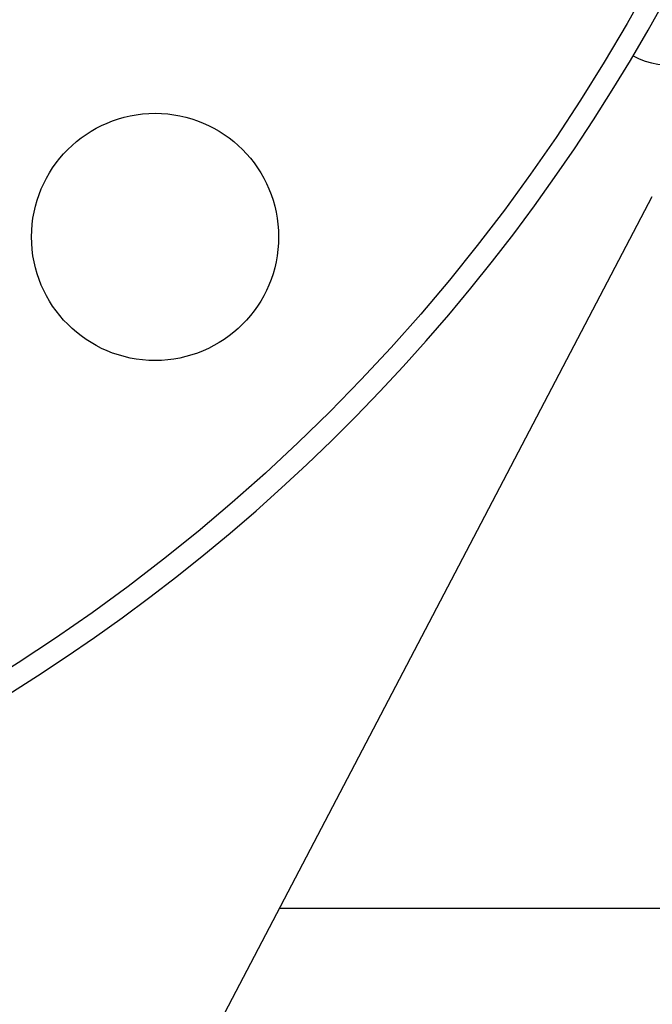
# Model space of a CAD drawing. Header units: inches. Extents: x 18 to 846, y -67 to 561.
# Tile 468 of 656: x 439.23 to 441.79, y 260.9 to 264.89. Entities that reach past the tile are written whole.
import ezdxf

# ---------------------------------------------------------------- set-up
doc = ezdxf.new("R2010")
doc.units = ezdxf.units.IN
doc.header["$LTSCALE"] = 24
doc.header["$MEASUREMENT"] = 0
doc.layers.add('Visible (ANSI)', color=7, linetype='Continuous', lineweight=30)

msp = doc.modelspace()

# ---------------------------------------------------------------- linework, layer by layer
at = {"layer": 'Visible (ANSI)'}
for p, q in [((439.81761, 260.41536), (441.78711, 264.1727)), ((442.01593, 261.29286), (440.27758, 261.29286))]:
    msp.add_line(p, q, dxfattribs=at)
for centre, radius in [((435.17843, 268.60536), 7.5), ((435.17843, 268.60536), 5.378), ((435.17843, 268.60536), 5.315), ((439.77462, 264.00917), 0.5)]:
    msp.add_circle(centre, radius, dxfattribs=at)
for centre, radius, start, end in [((435.17843, 268.60536), 7.588, 134.247392, 45.752608), ((441.86072, 265.02911), 0.325, 242.18881, 316.55016)]:
    msp.add_arc(centre, radius, start, end, dxfattribs=at)

doc.saveas('drawing.dxf')
